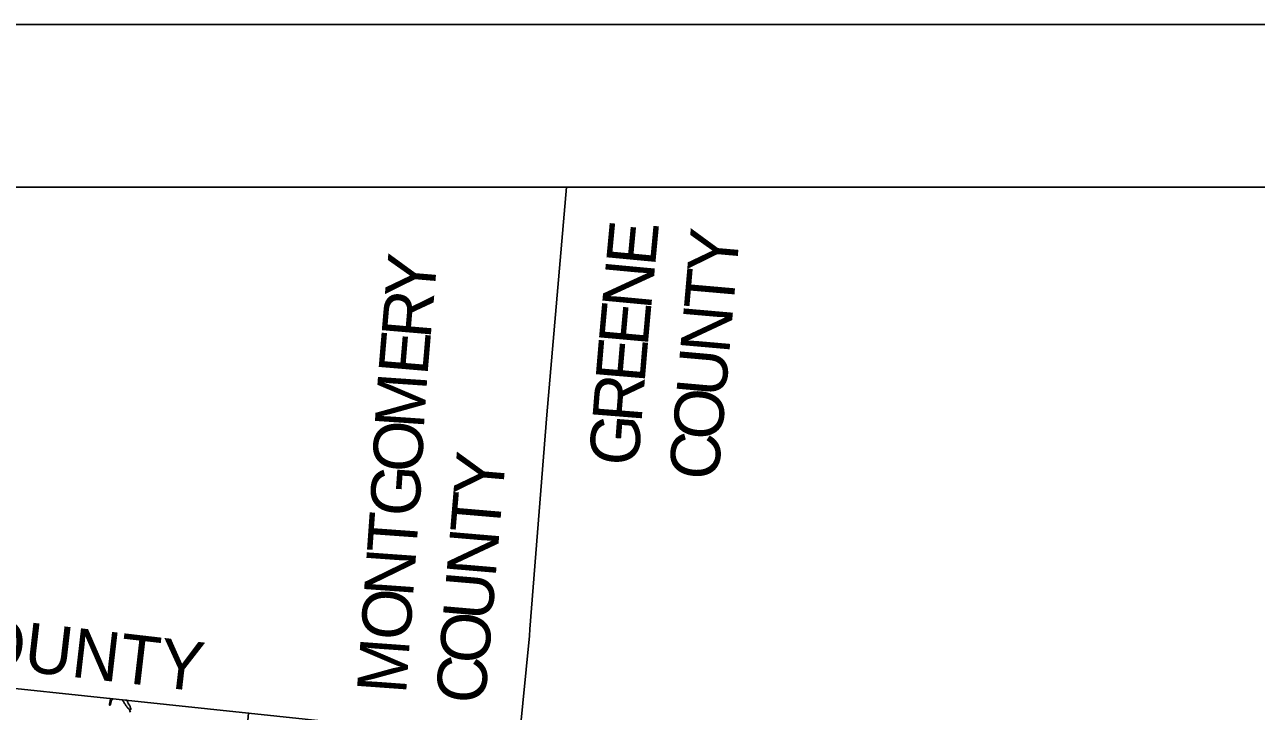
# Model space of a CAD drawing. Extents: x 0 to 1064, y 0 to 440.
# Drawn here: x 294.9 to 370.6, y 397.8 to 440 of the extents above; entities that cross this region are included whole.
import ezdxf

# ---------------------------------------------------------------- set-up
doc = ezdxf.new("R2010")
doc.units = 0
for name, color, linetype in [('GM_X_Adjacent_County', 7, 'Continuous'), ('GM_X_Adjacent_County_Text', 7, 'Continuous'), ('GM_X_County', 7, 'Continuous'), ('GM_X_Minor_Lake', 7, 'Continuous'), ('GM_X_Minor_River', 7, 'Continuous'), ('GM_X_Township', 7, 'Continuous'), ('SH_Border', 7, 'Continuous'), ('SH_Cut_Line', 7, 'Continuous')]:
    doc.layers.add(name, color=color, linetype=linetype)

msp = doc.modelspace()

# ---------------------------------------------------------------- linework, layer by layer
at = {"layer": 'GM_X_Adjacent_County'}
msp.add_lwpolyline([(328.22, 430), (327, 415.989), (325.961, 402.8), (325.94, 402.395), (325.318, 396.178)], dxfattribs=at)
at = {"layer": 'GM_X_County'}
msp.add_lwpolyline([(283.829, 400.275), (308.668, 397.643), (313.893, 397.089), (316.164, 396.849), (325.293, 395.928), (328.491, 395.637), (335.705, 394.98), (341.399, 394.389), (358.003, 392.611), (365.19, 391.941), (374.119, 391.108), (380.331, 390.529), (395.388, 389.024), (415.119, 387.194), (422.76, 386.488), (424.957, 386.237), (433.572, 385.252), (434.927, 385.097), (442.462, 384.236), (440.605, 364.618), (439.832, 356.459), (439.02, 347.891), (435.582, 307.821)], dxfattribs=at)
at = {"layer": 'GM_X_Minor_Lake'}
for p, q in [((300.344, 398.53), (300.185, 398.547)), ((301.194, 398.44), (300.898, 398.471))]:
    msp.add_line(p, q, dxfattribs=at)
for points in [[(300.185, 398.547), (300.175, 398.482), (300.168, 398.446), (300.161, 398.41), (300.16, 398.367), (300.147, 398.331), (300.14, 398.295), (300.133, 398.258), (300.126, 398.222), (300.119, 398.186), (300.118, 398.143), (300.154, 398.136), (300.174, 398.184), (300.187, 398.227), (300.194, 398.263), (300.207, 398.299), (300.214, 398.341), (300.227, 398.378), (300.24, 398.414), (300.26, 398.45), (300.344, 398.53)], [(300.898, 398.471), (300.922, 398.433), (300.951, 398.396), (300.975, 398.359), (301.004, 398.322), (301.028, 398.285), (301.051, 398.241), (301.08, 398.198), (301.103, 398.161), (301.133, 398.118), (301.156, 398.081), (301.185, 398.037), (301.221, 397.988), (301.256, 397.95), (301.304, 397.901), (301.345, 397.869), (301.382, 397.862), (301.424, 397.867), (301.437, 397.903), (301.426, 397.94), (301.415, 397.977), (301.398, 398.014), (301.386, 398.051), (301.369, 398.087), (301.352, 398.124), (301.322, 398.168), (301.299, 398.205), (301.276, 398.248), (301.259, 398.285), (301.235, 398.322), (301.218, 398.371), (301.207, 398.408), (301.194, 398.44)]]:
    msp.add_lwpolyline(points, dxfattribs=at)
at = {"layer": 'GM_X_Minor_River'}
msp.add_lwpolyline([(301.402, 397.709), (301.361, 397.765), (301.345, 397.869)], dxfattribs=at)
at = {"layer": 'GM_X_Township'}
msp.add_lwpolyline([(283.829, 400.275), (308.668, 397.643), (307.553, 385.598), (307.262, 382.139), (306.905, 377.989), (306.885, 377.618), (306.897, 377.521), (306.425, 372.523), (306.414, 372.379), (306.061, 367.851), (305.483, 360.727), (303.396, 338.183), (303.259, 336.417), (301.327, 316.213), (301.291, 315.844), (300.115, 302.39), (299.096, 291.178), (298.645, 286.108), (294.912, 286.455), (282.136, 287.779)], dxfattribs=at)
at = {"layer": 'SH_Border'}
msp.add_lwpolyline([(30, 430), (670, 430), (670, 10), (30, 10)], close=True, dxfattribs=at)
at = {"layer": 'SH_Cut_Line'}
msp.add_lwpolyline([(0, 0), (680, 0), (680, 440), (0, 440)], close=True, dxfattribs=at)

# ---------------------------------------------------------------- texts
at = {"layer": 'GM_X_Adjacent_County_Text'}
for s, height, rotation, p in [('E', 3.03, 84.62536, (333.659, 425.072)), ('Y', 3.03, 84.99851, (338.65, 424.612)), ('Y', 3.03, 85.12473, (320.063, 423.073)), ('N', 3.03, 84.63049, (333.408, 422.41)), ('T', 3.03, 84.99851, (338.453, 422.358)), ('R', 3.03, 85.12548, (319.854, 420.616)), ('E', 3.03, 84.85066, (333.205, 420.159)), ('N', 3.03, 84.99099, (338.219, 419.693)), ('E', 3.03, 85.19492, (319.664, 418.358)), ('E', 3.03, 85.16247, (333.015, 417.909)), ('U', 3.03, 84.96057, (337.984, 417.027)), ('M', 3.03, 86.08662, (319.44, 415.085)), ('R', 3.03, 85.45352, (332.82, 415.451)), ('O', 3.03, 84.88547, (337.745, 414.359)), ('G', 3.03, 85.58589, (332.614, 412.786)), ('O', 3.03, 87.38677, (319.319, 412.426)), ('C', 3.03, 84.79879, (337.521, 411.894)), ('Y', 3.03, 85.12534, (324.276, 410.875)), ('G', 3.03, 86.07383, (319.131, 409.676)), ('T', 3.03, 85.12497, (324.083, 408.617)), ('T', 3.03, 85.89758, (318.968, 407.405)), ('N', 3.03, 85.12588, (323.856, 405.947)), ('MONTGOMERY COUNTY', 3.0303, 353.39549, (257.885, 404.499)), ('N', 3.03, 85.89127, (318.776, 404.732)), ('U', 3.03, 85.12534, (323.628, 403.276)), ('O', 3.03, 85.88943, (318.584, 402.058)), ('O', 3.03, 85.12473, (323.4, 400.606)), ('M', 3.03, 85.89067, (318.348, 398.773)), ('C', 3.03, 85.12548, (323.19, 398.148))]:
    msp.add_text(s, height=height, rotation=rotation, dxfattribs=at).set_placement(p)

doc.saveas('drawing.dxf')
